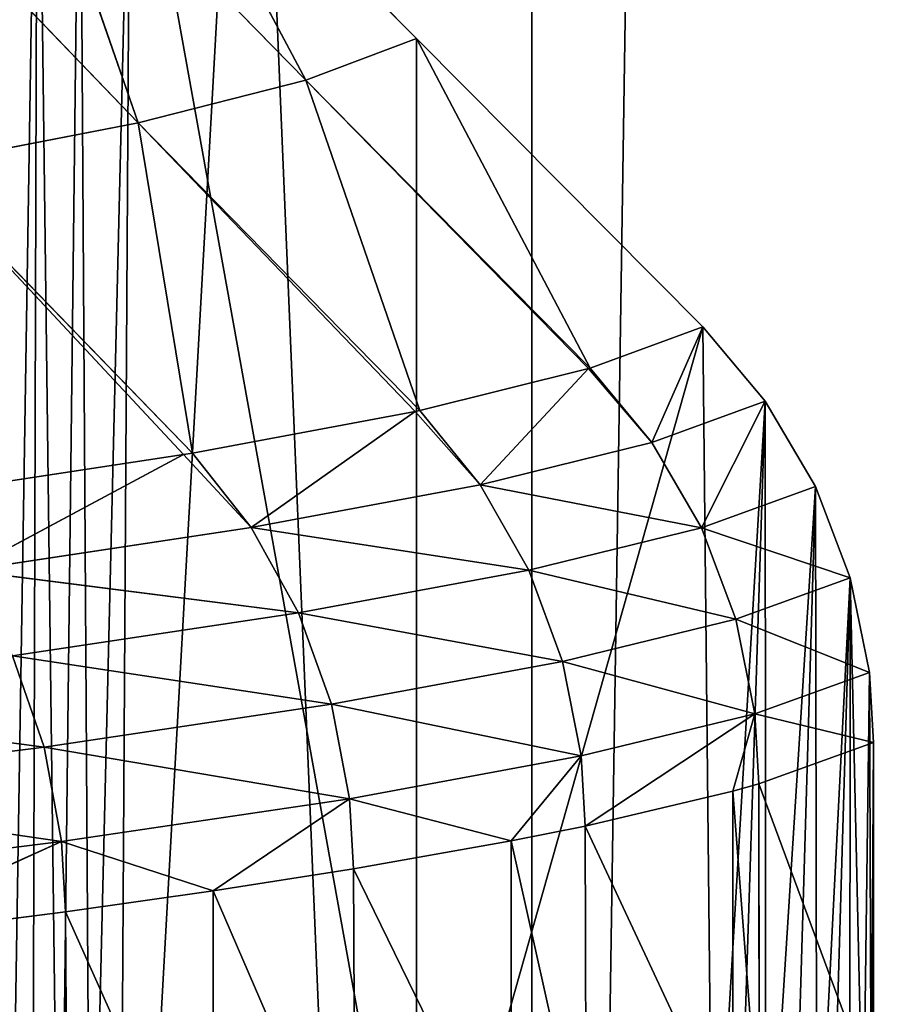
# Model space of a CAD drawing. Extents: x 1 to 179, y 3 to 406.
# Tile 434 of 499: x 116.47 to 119.36, y 304.18 to 307.42. Entities that reach past the tile are written whole.
import ezdxf

# ---------------------------------------------------------------- set-up
doc = ezdxf.new("R2010")
doc.units = 0
doc.header["$LTSCALE"] = 2.54
doc.layers.get('0').update_dxf_attribs({"color": 13, "linetype": 'CONTINUOUS'})

# ---------------------------------------------------------------- blocks, each defined once
blk = doc.blocks.new('OKR_G_Y_DOZOWNIK_STOJ_CY_T')
at = {"color": 0}
for p, q in [((118.1571, 287.3248, 223.2159), (115.9316, 340.6648, 225.0936)), ((118.1571, 287.3248, 223.2159), (115.9316, 340.6648, 225.0936)), ((115.9988, 287.3248, 158.6607), (118.9731, 340.6648, 161.2432)), ((115.9988, 287.3248, 158.6607), (118.9731, 340.6648, 161.2432)), ((118.1571, 287.3248, 223.2159), (118.1571, 340.6648, 223.2159)), ((118.1571, 287.3248, 223.2159), (118.1571, 340.6648, 223.2159)), ((118.1571, 287.3248, 223.2159), (118.9731, 340.6648, 222.4581)), ((118.1571, 287.3248, 223.2159), (118.9731, 340.6648, 222.4581)), ((117.7775, 307.359, 195.1821), (116.835, 308.3082, 195.0699)), ((116.835, 308.3082, 195.0699), (117.4135, 307.2214, 197.4494)), ((116.835, 308.3082, 195.0699), (117.4135, 307.2214, 197.4494)), ((117.7775, 307.359, 195.1821), (116.835, 308.3082, 195.0699)), ((116.8613, 307.0807, 199.6958), (116.4832, 308.1706, 197.2608)), ((117.4135, 307.2214, 197.4494), (116.4832, 308.1706, 197.2608)), ((116.8613, 307.0807, 199.6958), (116.4832, 308.1706, 197.2608)), ((117.4135, 307.2214, 197.4494), (116.4832, 308.1706, 197.2608)), ((116.8613, 307.0807, 199.6958), (115.9496, 308.0299, 199.4316)), ((116.8613, 307.0807, 199.6958), (115.9496, 308.0299, 199.4316)), ((117.4135, 307.2214, 197.4494), (117.7775, 307.359, 195.1821)), ((117.4135, 307.2214, 197.4494), (117.7775, 307.359, 195.1821)), ((118.7201, 306.4097, 195.2943), (117.7775, 307.359, 195.1821)), ((117.7775, 307.359, 195.1821), (118.3492, 306.2737, 197.6113)), ((117.7775, 307.359, 195.1821), (118.3492, 306.2737, 197.6113)), ((118.7201, 306.4097, 195.2943), (117.7775, 307.359, 195.1821)), ((117.4135, 307.2214, 197.4494), (116.8613, 307.0807, 199.6958)), ((117.4135, 307.2214, 197.4494), (116.8613, 307.0807, 199.6958)), ((117.7882, 306.1347, 199.9074), (117.4135, 307.2214, 197.4494)), ((117.4135, 307.2214, 197.4494), (118.3492, 306.2737, 197.6113)), ((117.4135, 307.2214, 197.4494), (118.3492, 306.2737, 197.6113)), ((117.4135, 307.2214, 197.4494), (118.3438, 306.2721, 197.6379)), ((117.4135, 307.2214, 197.4494), (118.3438, 306.2721, 197.6379)), ((117.7882, 306.1347, 199.9074), (117.4135, 307.2214, 197.4494)), ((116.1235, 306.9383, 201.8981), (116.8613, 307.0807, 199.6958)), ((116.1235, 306.9383, 201.8981), (116.8613, 307.0807, 199.6958)), ((117.7731, 306.1314, 199.96), (116.8613, 307.0807, 199.6958)), ((116.8613, 307.0807, 199.6958), (117.0396, 305.9939, 202.1596)), ((116.8613, 307.0807, 199.6958), (117.0396, 305.9939, 202.1596)), ((117.7882, 306.1347, 199.9074), (116.8613, 307.0807, 199.6958)), ((117.7731, 306.1314, 199.96), (116.8613, 307.0807, 199.6958)), ((117.7882, 306.1347, 199.9074), (116.8613, 307.0807, 199.6958)), ((116.1235, 306.9383, 201.8981), (117.0396, 305.9939, 202.1596)), ((116.1235, 306.9383, 201.8981), (117.0396, 305.9939, 202.1596)), ((116.1235, 306.9383, 201.8981), (117.0104, 305.989, 202.2365)), ((116.1235, 306.9383, 201.8981), (117.0104, 305.989, 202.2365)), ((118.7201, 306.4097, 195.2943), (118.3492, 306.2737, 197.6113)), ((118.7201, 306.4097, 195.2943), (118.3492, 306.2737, 197.6113)), ((118.5524, 306.0288, 197.6522), (118.7201, 306.4097, 195.2943)), ((118.5524, 306.0288, 197.6522), (118.7201, 306.4097, 195.2943)), ((118.926, 306.1648, 195.3188), (118.7201, 306.4097, 195.2943)), ((118.926, 306.1648, 195.3188), (118.7201, 306.4097, 195.2943)), ((118.3438, 306.2721, 197.6379), (117.7882, 306.1347, 199.9074)), ((118.3438, 306.2721, 197.6379), (117.7882, 306.1347, 199.9074)), ((117.9875, 305.8898, 199.9648), (118.3438, 306.2721, 197.6379)), ((117.9875, 305.8898, 199.9648), (118.3438, 306.2721, 197.6379)), ((118.3492, 306.2737, 197.6113), (118.3438, 306.2721, 197.6379)), ((118.3492, 306.2737, 197.6113), (118.3438, 306.2721, 197.6379)), ((118.3438, 306.2721, 197.6379), (118.5524, 306.0288, 197.6522)), ((118.3438, 306.2721, 197.6379), (118.5524, 306.0288, 197.6522)), ((118.3492, 306.2737, 197.6113), (118.5524, 306.0288, 197.6522)), ((118.3492, 306.2737, 197.6113), (118.5524, 306.0288, 197.6522)), ((118.5524, 306.0288, 197.6522), (118.926, 306.1648, 195.3188)), ((118.5524, 306.0288, 197.6522), (118.926, 306.1648, 195.3188)), ((118.7156, 305.7479, 197.6852), (118.926, 306.1648, 195.3188)), ((118.7156, 305.7479, 197.6852), (118.926, 306.1648, 195.3188)), ((119.0913, 305.8839, 195.3385), (118.926, 306.1648, 195.3188)), ((119.0913, 305.8839, 195.3385), (118.926, 306.1648, 195.3188)), ((117.7731, 306.1314, 199.96), (117.0396, 305.9939, 202.1596)), ((117.7731, 306.1314, 199.96), (117.0396, 305.9939, 202.1596)), ((117.2335, 305.749, 202.233), (117.7731, 306.1314, 199.96)), ((117.2335, 305.749, 202.233), (117.7731, 306.1314, 199.96)), ((117.7882, 306.1347, 199.9074), (117.7731, 306.1314, 199.96)), ((117.7882, 306.1347, 199.9074), (117.7731, 306.1314, 199.96)), ((117.7731, 306.1314, 199.96), (117.9875, 305.8898, 199.9648)), ((117.7731, 306.1314, 199.96), (117.9875, 305.8898, 199.9648)), ((117.7882, 306.1347, 199.9074), (117.9875, 305.8898, 199.9648)), ((117.7882, 306.1347, 199.9074), (117.9875, 305.8898, 199.9648)), ((117.9875, 305.8898, 199.9648), (118.5524, 306.0288, 197.6522)), ((117.9875, 305.8898, 199.9648), (118.5524, 306.0288, 197.6522)), ((118.7156, 305.7479, 197.6852), (118.5524, 306.0288, 197.6522)), ((118.7156, 305.7479, 197.6852), (118.5524, 306.0288, 197.6522)), ((117.0396, 305.9939, 202.1596), (117.0104, 305.989, 202.2365)), ((117.0396, 305.9939, 202.1596), (117.0104, 305.989, 202.2365)), ((117.0396, 305.9939, 202.1596), (117.2335, 305.749, 202.233)), ((117.0396, 305.9939, 202.1596), (117.2335, 305.749, 202.233)), ((117.0104, 305.989, 202.2365), (116.1093, 305.8528, 204.345)), ((117.0104, 305.989, 202.2365), (116.1093, 305.8528, 204.345)), ((117.0104, 305.989, 202.2365), (116.2966, 305.6079, 204.4339)), ((117.0104, 305.989, 202.2365), (116.2966, 305.6079, 204.4339)), ((117.0104, 305.989, 202.2365), (117.2335, 305.749, 202.233)), ((117.0104, 305.989, 202.2365), (117.2335, 305.749, 202.233)), ((117.2335, 305.749, 202.233), (117.9875, 305.8898, 199.9648)), ((117.2335, 305.749, 202.233), (117.9875, 305.8898, 199.9648)), ((118.1474, 305.6088, 200.0108), (117.9875, 305.8898, 199.9648)), ((117.9875, 305.8898, 199.9648), (118.7156, 305.7479, 197.6852)), ((117.9875, 305.8898, 199.9648), (118.7156, 305.7479, 197.6852)), ((118.1474, 305.6088, 200.0108), (117.9875, 305.8898, 199.9648)), ((118.7156, 305.7479, 197.6852), (119.0913, 305.8839, 195.3385)), ((118.7156, 305.7479, 197.6852), (119.0913, 305.8839, 195.3385)), ((119.2061, 305.5833, 195.3522), (119.0913, 305.8839, 195.3385)), ((119.2061, 305.5833, 195.3522), (119.0913, 305.8839, 195.3385)), ((117.2335, 305.749, 202.233), (116.2966, 305.6079, 204.4339)), ((117.2335, 305.749, 202.233), (116.2966, 305.6079, 204.4339)), ((117.3892, 305.4681, 202.2919), (117.2335, 305.749, 202.233)), ((117.2335, 305.749, 202.233), (118.1474, 305.6088, 200.0108)), ((117.2335, 305.749, 202.233), (118.1474, 305.6088, 200.0108)), ((117.3892, 305.4681, 202.2919), (117.2335, 305.749, 202.233)), ((118.1474, 305.6088, 200.0108), (118.7156, 305.7479, 197.6852)), ((118.1474, 305.6088, 200.0108), (118.7156, 305.7479, 197.6852)), ((118.8289, 305.4473, 197.708), (118.7156, 305.7479, 197.6852)), ((118.8289, 305.4473, 197.708), (118.7156, 305.7479, 197.6852)), ((116.2966, 305.6079, 204.4339), (117.3892, 305.4681, 202.2919)), ((116.2966, 305.6079, 204.4339), (117.3892, 305.4681, 202.2919)), ((117.3892, 305.4681, 202.2919), (118.1474, 305.6088, 200.0108)), ((117.3892, 305.4681, 202.2919), (118.1474, 305.6088, 200.0108)), ((118.2585, 305.3083, 200.0428), (118.1474, 305.6088, 200.0108)), ((118.2585, 305.3083, 200.0428), (118.1474, 305.6088, 200.0108)), ((118.8289, 305.4473, 197.708), (119.2061, 305.5833, 195.3522)), ((118.8289, 305.4473, 197.708), (119.2061, 305.5833, 195.3522)), ((119.2693, 305.2722, 195.3597), (119.2061, 305.5833, 195.3522)), ((119.2693, 305.2722, 195.3597), (119.2061, 305.5833, 195.3522)), ((116.447, 305.327, 204.5053), (117.3892, 305.4681, 202.2919)), ((116.447, 305.327, 204.5053), (117.3892, 305.4681, 202.2919)), ((117.4973, 305.1675, 202.3328), (117.3892, 305.4681, 202.2919)), ((117.4973, 305.1675, 202.3328), (117.3892, 305.4681, 202.2919)), ((118.2585, 305.3083, 200.0428), (118.8289, 305.4473, 197.708)), ((118.2585, 305.3083, 200.0428), (118.8289, 305.4473, 197.708)), ((118.8913, 305.1362, 197.7206), (118.8289, 305.4473, 197.708)), ((118.8913, 305.1362, 197.7206), (118.8289, 305.4473, 197.708)), ((116.5514, 305.0264, 204.5549), (116.447, 305.327, 204.5053)), ((116.5514, 305.0264, 204.5549), (116.447, 305.327, 204.5053)), ((117.4973, 305.1675, 202.3328), (118.2585, 305.3083, 200.0428)), ((117.4973, 305.1675, 202.3328), (118.2585, 305.3083, 200.0428)), ((118.3197, 304.9972, 200.0604), (118.2585, 305.3083, 200.0428)), ((118.3197, 304.9972, 200.0604), (118.2585, 305.3083, 200.0428)), ((118.8913, 305.1362, 197.7206), (119.2693, 305.2722, 195.3597)), ((118.8913, 305.1362, 197.7206), (119.2693, 305.2722, 195.3597)), ((119.283, 305.0411, 195.3613), (119.2693, 305.2722, 195.3597)), ((119.283, 305.0411, 195.3613), (119.2693, 305.2722, 195.3597)), ((116.5514, 305.0264, 204.5549), (117.4973, 305.1675, 202.3328)), ((116.5514, 305.0264, 204.5549), (117.4973, 305.1675, 202.3328)), ((117.5569, 304.8564, 202.3553), (117.4973, 305.1675, 202.3328)), ((117.5569, 304.8564, 202.3553), (117.4973, 305.1675, 202.3328)), ((118.3197, 304.9972, 200.0604), (118.8913, 305.1362, 197.7206)), ((118.3197, 304.9972, 200.0604), (118.8913, 305.1362, 197.7206)), ((118.333, 304.7661, 200.0642), (118.8913, 305.1362, 197.7206)), ((118.333, 304.7661, 200.0642), (118.8913, 305.1362, 197.7206)), ((118.8913, 305.1362, 197.7206), (118.8188, 304.881, 198.1352)), ((118.8913, 305.1362, 197.7206), (118.8188, 304.881, 198.1352)), ((118.9049, 304.9051, 197.7233), (118.8913, 305.1362, 197.7206)), ((118.9049, 304.9051, 197.7233), (118.8913, 305.1362, 197.7206)), ((115.4308, 304.8864, 206.6872), (116.5514, 305.0264, 204.5549)), ((115.4308, 304.8864, 206.6872), (116.5514, 305.0264, 204.5549)), ((116.6089, 304.7153, 204.5822), (116.5514, 305.0264, 204.5549)), ((116.6089, 304.7153, 204.5822), (116.5514, 305.0264, 204.5549)), ((119.283, 305.0411, 195.3613), (118.9049, 304.9051, 197.7233)), ((119.283, 305.0411, 195.3613), (118.9049, 304.9051, 197.7233)), ((119.283, 303.8866, 195.3613), (119.283, 305.0411, 195.3613)), ((119.283, 303.8866, 195.3613), (119.283, 305.0411, 195.3613)), ((117.5569, 304.8564, 202.3553), (118.3197, 304.9972, 200.0604)), ((117.5569, 304.8564, 202.3553), (118.3197, 304.9972, 200.0604)), ((118.0896, 304.7174, 200.8672), (118.3197, 304.9972, 200.0604)), ((118.0896, 304.7174, 200.8672), (118.3197, 304.9972, 200.0604)), ((118.333, 304.7661, 200.0642), (118.3197, 304.9972, 200.0604)), ((118.333, 304.7661, 200.0642), (118.3197, 304.9972, 200.0604)), ((118.9049, 304.9051, 197.7233), (118.8188, 304.881, 198.1352)), ((118.9049, 304.9051, 197.7233), (118.8188, 304.881, 198.1352)), ((118.9049, 304.9051, 197.7233), (118.9059, 303.7509, 197.7184)), ((118.9049, 304.9051, 197.7233), (118.9059, 303.7509, 197.7184)), ((118.8188, 304.881, 198.1352), (118.333, 304.7661, 200.0642)), ((118.8188, 304.881, 198.1352), (118.333, 304.7661, 200.0642)), ((118.8188, 304.881, 198.1352), (118.8188, 303.7265, 198.1352)), ((118.8188, 304.881, 198.1352), (118.8188, 303.7265, 198.1352)), ((116.6089, 304.7153, 204.5822), (117.5569, 304.8564, 202.3553)), ((116.6089, 304.7153, 204.5822), (117.5569, 304.8564, 202.3553)), ((117.1078, 304.5532, 203.5087), (117.5569, 304.8564, 202.3553)), ((117.1078, 304.5532, 203.5087), (117.5569, 304.8564, 202.3553)), ((117.5569, 304.8564, 202.3553), (118.0896, 304.7174, 200.8672)), ((117.5698, 304.6253, 202.3602), (117.5569, 304.8564, 202.3553)), ((117.5698, 304.6253, 202.3602), (117.5569, 304.8564, 202.3553)), ((117.5569, 304.8564, 202.3553), (118.0896, 304.7174, 200.8672)), ((118.333, 304.7661, 200.0642), (118.0896, 304.7174, 200.8672)), ((118.333, 304.7661, 200.0642), (118.0896, 304.7174, 200.8672)), ((118.333, 304.7661, 200.0642), (118.3358, 303.6121, 200.0545)), ((118.333, 304.7661, 200.0642), (118.3358, 303.6121, 200.0545)), ((116.6089, 304.7153, 204.5822), (115.4859, 304.5753, 206.7191)), ((116.6089, 304.7153, 204.5822), (115.4859, 304.5753, 206.7191)), ((115.8845, 304.3899, 206.0369), (116.6089, 304.7153, 204.5822)), ((115.8845, 304.3899, 206.0369), (116.6089, 304.7153, 204.5822)), ((116.6215, 304.4842, 204.5881), (116.6089, 304.7153, 204.5822)), ((116.6215, 304.4842, 204.5881), (116.6089, 304.7153, 204.5822)), ((117.1078, 304.5532, 203.5087), (116.6089, 304.7153, 204.5822)), ((117.1078, 304.5532, 203.5087), (116.6089, 304.7153, 204.5822)), ((118.0896, 304.7174, 200.8672), (117.5698, 304.6253, 202.3602)), ((118.0896, 304.7174, 200.8672), (117.5698, 304.6253, 202.3602)), ((118.0896, 304.7174, 200.8672), (118.0896, 303.5628, 200.8672)), ((118.0896, 304.7174, 200.8672), (118.0896, 303.5628, 200.8672)), ((117.5698, 304.6253, 202.3602), (117.1078, 304.5532, 203.5087)), ((117.5698, 304.6253, 202.3602), (117.1078, 304.5532, 203.5087)), ((117.5698, 304.6253, 202.3602), (117.5752, 303.4717, 202.346)), ((117.5698, 304.6253, 202.3602), (117.5752, 303.4717, 202.346)), ((117.1078, 304.5532, 203.5087), (116.6215, 304.4842, 204.5881)), ((117.1078, 304.5532, 203.5087), (116.6215, 304.4842, 204.5881)), ((117.1078, 304.5532, 203.5087), (117.1078, 303.3987, 203.5087)), ((117.1078, 304.5532, 203.5087), (117.1078, 303.3987, 203.5087)), ((116.6215, 304.4842, 204.5881), (115.8845, 304.3899, 206.0369)), ((116.6215, 304.4842, 204.5881), (115.8845, 304.3899, 206.0369)), ((116.6215, 304.4842, 204.5881), (116.6301, 303.3309, 204.5698)), ((116.6215, 304.4842, 204.5881), (116.6301, 303.3309, 204.5698))]:
    blk.add_line(p, q, dxfattribs=at)
mesh = blk.add_polyface(dxfattribs=at)
corners = [(118.1571, 287.3248, 223.2159), (115.9316, 340.6648, 225.0936), (113.7235, 287.3248, 226.7171)]
mesh.append_faces([[corners[k] for k in face] for face in [(0, 1, 2)]], dxfattribs={"color": 0})
mesh = blk.add_polyface(dxfattribs=at)
corners = [(118.1571, 340.6648, 223.2159), (115.9316, 340.6648, 225.0936), (118.1571, 287.3248, 223.2159)]
mesh.append_faces([[corners[k] for k in face] for face in [(0, 1, 2)]], dxfattribs={"color": 0})
mesh = blk.add_polyface(dxfattribs=at)
corners = [(120.1888, 287.3248, 162.4503), (115.9988, 287.3248, 158.6607), (118.9731, 340.6648, 161.2432)]
mesh.append_faces([[corners[k] for k in face] for face in [(0, 1, 2)]], dxfattribs={"color": 0})
mesh = blk.add_polyface(dxfattribs=at)
corners = [(118.9731, 340.6648, 161.2432), (115.9988, 287.3248, 158.6607), (115.9988, 340.6648, 158.6607)]
mesh.append_faces([[corners[k] for k in face] for face in [(0, 1, 2)]], dxfattribs={"color": 0})
mesh = blk.add_polyface(dxfattribs=at)
corners = [(118.9731, 340.6648, 222.4581), (118.1571, 340.6648, 223.2159), (118.1571, 287.3248, 223.2159)]
mesh.append_faces([[corners[k] for k in face] for face in [(0, 1, 2)]], dxfattribs={"color": 0})
mesh = blk.add_polyface(dxfattribs=at)
corners = [(118.9731, 340.6648, 222.4581), (118.1571, 287.3248, 223.2159), (122.0846, 287.3248, 219.1549)]
mesh.append_faces([[corners[k] for k in face] for face in [(0, 1, 2)]], dxfattribs={"color": 0})
mesh = blk.add_polyface(dxfattribs=at)
corners = [(118.9731, 340.6648, 222.4581), (122.0846, 287.3248, 219.1549), (121.7504, 340.6648, 219.5454)]
mesh.append_faces([[corners[k] for k in face] for face in [(0, 1, 2)]], dxfattribs={"color": 0})
mesh = blk.add_polyface(dxfattribs=at)
corners = [(120.1888, 287.3248, 162.4503), (118.9731, 340.6648, 161.2432), (120.1888, 340.6648, 162.4503)]
mesh.append_faces([[corners[k] for k in face] for face in [(0, 1, 2)]], dxfattribs={"color": 0})
mesh = blk.add_polyface(dxfattribs=at)
corners = [(116.2885, 309.4242, 195.0049), (116.2772, 302.3505, 195.0035), (116.2721, 309.6768, 195.0029), (116.2982, 302.4516, 195.006), (116.3375, 309.1759, 195.0107), (116.3355, 302.5492, 195.0105), (116.3887, 302.6404, 195.0168), (116.4183, 308.9361, 195.0203), (116.4338, 302.6978, 195.0222), (116.5295, 308.7091, 195.0336), (116.512, 302.7726, 195.0315), (116.603, 302.834, 195.0423), (116.6692, 308.4986, 195.0502), (116.7044, 302.8793, 195.0544), (116.835, 308.3082, 195.0699), (116.8014, 302.9046, 195.0659), (117.7775, 303.0779, 195.1821), (117.7775, 307.359, 195.1821), (118.7201, 306.4097, 195.2943), (118.7537, 303.2513, 195.2983), (118.926, 306.1648, 195.3188), (118.8323, 303.2704, 195.3077), (118.9274, 303.3088, 195.319), (119.0913, 305.8839, 195.3385), (119.0164, 303.3628, 195.3296), (119.0964, 303.4314, 195.3391), (119.2061, 305.5833, 195.3522), (119.1447, 303.4861, 195.3449), (119.2043, 303.5766, 195.352), (119.2485, 303.6776, 195.3572), (119.2693, 305.2722, 195.3597), (119.2752, 303.786, 195.3604), (119.283, 305.0411, 195.3613), (119.283, 303.8866, 195.3613)]
mesh.append_faces([[corners[k] for k in face] for face in [(0, 1, 2), (31, 32, 33)]], dxfattribs={"vtx0": -1, "color": 0})
mesh.append_faces([[corners[k] for k in face] for face in [(1, 0, 3), (3, 4, 5), (5, 4, 6), (6, 7, 8), (8, 9, 10), (10, 9, 11), (11, 12, 13), (13, 14, 15), (15, 14, 16), (16, 18, 19), (19, 20, 21), (21, 20, 22), (22, 23, 24), (24, 23, 25), (25, 26, 27), (27, 26, 28), (28, 26, 29), (29, 30, 31)]], dxfattribs={"vtx0": -1, "vtx1": -1, "color": 0})
mesh.append_faces([[corners[k] for k in face] for face in [(3, 0, 4), (6, 4, 7), (8, 7, 9), (11, 9, 12), (13, 12, 14), (16, 14, 17), (16, 17, 18), (19, 18, 20), (22, 20, 23), (25, 23, 26), (29, 26, 30), (31, 30, 32)]], dxfattribs={"vtx0": -1, "vtx2": -1, "color": 0})
mesh = blk.add_polyface(dxfattribs=at)
corners = [(117.4135, 307.2214, 197.4494), (116.835, 308.3082, 195.0699), (116.4832, 308.1706, 197.2608)]
mesh.append_faces([[corners[k] for k in face] for face in [(0, 1, 2)]], dxfattribs={"color": 0})
mesh = blk.add_polyface(dxfattribs=at)
corners = [(117.4135, 307.2214, 197.4494), (117.7775, 307.359, 195.1821), (116.835, 308.3082, 195.0699)]
mesh.append_faces([[corners[k] for k in face] for face in [(0, 1, 2)]], dxfattribs={"color": 0})
mesh = blk.add_polyface(dxfattribs=at)
corners = [(116.8613, 307.0807, 199.6958), (116.4832, 308.1706, 197.2608), (115.9496, 308.0299, 199.4316)]
mesh.append_faces([[corners[k] for k in face] for face in [(0, 1, 2)]], dxfattribs={"color": 0})
mesh = blk.add_polyface(dxfattribs=at)
corners = [(116.8613, 307.0807, 199.6958), (117.4135, 307.2214, 197.4494), (116.4832, 308.1706, 197.2608)]
mesh.append_faces([[corners[k] for k in face] for face in [(0, 1, 2)]], dxfattribs={"color": 0})
mesh = blk.add_polyface(dxfattribs=at)
corners = [(116.1235, 306.9383, 201.8981), (116.8613, 307.0807, 199.6958), (115.9496, 308.0299, 199.4316)]
mesh.append_faces([[corners[k] for k in face] for face in [(0, 1, 2)]], dxfattribs={"color": 0})
mesh = blk.add_polyface(dxfattribs=at)
corners = [(118.3492, 306.2737, 197.6113), (117.7775, 307.359, 195.1821), (117.4135, 307.2214, 197.4494)]
mesh.append_faces([[corners[k] for k in face] for face in [(0, 1, 2)]], dxfattribs={"color": 0})
mesh = blk.add_polyface(dxfattribs=at)
corners = [(118.3492, 306.2737, 197.6113), (118.7201, 306.4097, 195.2943), (117.7775, 307.359, 195.1821)]
mesh.append_faces([[corners[k] for k in face] for face in [(0, 1, 2)]], dxfattribs={"color": 0})
mesh = blk.add_polyface(dxfattribs=at)
corners = [(117.7882, 306.1347, 199.9074), (117.4135, 307.2214, 197.4494), (116.8613, 307.0807, 199.6958)]
mesh.append_faces([[corners[k] for k in face] for face in [(0, 1, 2)]], dxfattribs={"color": 0})
mesh = blk.add_polyface(dxfattribs=at)
corners = [(118.3438, 306.2721, 197.6379), (118.3492, 306.2737, 197.6113), (117.4135, 307.2214, 197.4494)]
mesh.append_faces([[corners[k] for k in face] for face in [(0, 1, 2)]], dxfattribs={"color": 0})
mesh = blk.add_polyface(dxfattribs=at)
corners = [(117.7882, 306.1347, 199.9074), (118.3438, 306.2721, 197.6379), (117.4135, 307.2214, 197.4494)]
mesh.append_faces([[corners[k] for k in face] for face in [(0, 1, 2)]], dxfattribs={"color": 0})
mesh = blk.add_polyface(dxfattribs=at)
corners = [(117.0396, 305.9939, 202.1596), (116.8613, 307.0807, 199.6958), (116.1235, 306.9383, 201.8981)]
mesh.append_faces([[corners[k] for k in face] for face in [(0, 1, 2)]], dxfattribs={"color": 0})
mesh = blk.add_polyface(dxfattribs=at)
corners = [(117.0396, 305.9939, 202.1596), (117.7731, 306.1314, 199.96), (116.8613, 307.0807, 199.6958)]
mesh.append_faces([[corners[k] for k in face] for face in [(0, 1, 2)]], dxfattribs={"color": 0})
mesh = blk.add_polyface(dxfattribs=at)
corners = [(117.7731, 306.1314, 199.96), (117.7882, 306.1347, 199.9074), (116.8613, 307.0807, 199.6958)]
mesh.append_faces([[corners[k] for k in face] for face in [(0, 1, 2)]], dxfattribs={"color": 0})
mesh = blk.add_polyface(dxfattribs=at)
corners = [(116.1093, 305.8528, 204.345), (117.0104, 305.989, 202.2365), (116.1235, 306.9383, 201.8981)]
mesh.append_faces([[corners[k] for k in face] for face in [(0, 1, 2)]], dxfattribs={"color": 0})
mesh = blk.add_polyface(dxfattribs=at)
corners = [(117.0104, 305.989, 202.2365), (117.0396, 305.9939, 202.1596), (116.1235, 306.9383, 201.8981)]
mesh.append_faces([[corners[k] for k in face] for face in [(0, 1, 2)]], dxfattribs={"color": 0})
mesh = blk.add_polyface(dxfattribs=at)
corners = [(118.7201, 306.4097, 195.2943), (118.3492, 306.2737, 197.6113), (118.5524, 306.0288, 197.6522)]
mesh.append_faces([[corners[k] for k in face] for face in [(0, 1, 2)]], dxfattribs={"color": 0})
mesh = blk.add_polyface(dxfattribs=at)
corners = [(118.7201, 306.4097, 195.2943), (118.5524, 306.0288, 197.6522), (118.926, 306.1648, 195.3188)]
mesh.append_faces([[corners[k] for k in face] for face in [(0, 1, 2)]], dxfattribs={"color": 0})
mesh = blk.add_polyface(dxfattribs=at)
corners = [(118.3438, 306.2721, 197.6379), (117.7882, 306.1347, 199.9074), (117.9875, 305.8898, 199.9648)]
mesh.append_faces([[corners[k] for k in face] for face in [(0, 1, 2)]], dxfattribs={"color": 0})
mesh = blk.add_polyface(dxfattribs=at)
corners = [(118.3438, 306.2721, 197.6379), (117.9875, 305.8898, 199.9648), (118.5524, 306.0288, 197.6522)]
mesh.append_faces([[corners[k] for k in face] for face in [(0, 1, 2)]], dxfattribs={"color": 0})
mesh = blk.add_polyface(dxfattribs=at)
corners = [(118.3492, 306.2737, 197.6113), (118.3438, 306.2721, 197.6379), (118.5524, 306.0288, 197.6522)]
mesh.append_faces([[corners[k] for k in face] for face in [(0, 1, 2)]], dxfattribs={"color": 0})
mesh = blk.add_polyface(dxfattribs=at)
corners = [(118.926, 306.1648, 195.3188), (118.5524, 306.0288, 197.6522), (118.7156, 305.7479, 197.6852)]
mesh.append_faces([[corners[k] for k in face] for face in [(0, 1, 2)]], dxfattribs={"color": 0})
mesh = blk.add_polyface(dxfattribs=at)
corners = [(118.926, 306.1648, 195.3188), (118.7156, 305.7479, 197.6852), (119.0913, 305.8839, 195.3385)]
mesh.append_faces([[corners[k] for k in face] for face in [(0, 1, 2)]], dxfattribs={"color": 0})
mesh = blk.add_polyface(dxfattribs=at)
corners = [(117.7731, 306.1314, 199.96), (117.0396, 305.9939, 202.1596), (117.2335, 305.749, 202.233)]
mesh.append_faces([[corners[k] for k in face] for face in [(0, 1, 2)]], dxfattribs={"color": 0})
mesh = blk.add_polyface(dxfattribs=at)
corners = [(117.7731, 306.1314, 199.96), (117.2335, 305.749, 202.233), (117.9875, 305.8898, 199.9648)]
mesh.append_faces([[corners[k] for k in face] for face in [(0, 1, 2)]], dxfattribs={"color": 0})
mesh = blk.add_polyface(dxfattribs=at)
corners = [(117.7882, 306.1347, 199.9074), (117.7731, 306.1314, 199.96), (117.9875, 305.8898, 199.9648)]
mesh.append_faces([[corners[k] for k in face] for face in [(0, 1, 2)]], dxfattribs={"color": 0})
mesh = blk.add_polyface(dxfattribs=at)
corners = [(118.5524, 306.0288, 197.6522), (117.9875, 305.8898, 199.9648), (118.7156, 305.7479, 197.6852)]
mesh.append_faces([[corners[k] for k in face] for face in [(0, 1, 2)]], dxfattribs={"color": 0})
mesh = blk.add_polyface(dxfattribs=at)
corners = [(117.0396, 305.9939, 202.1596), (117.0104, 305.989, 202.2365), (117.2335, 305.749, 202.233)]
mesh.append_faces([[corners[k] for k in face] for face in [(0, 1, 2)]], dxfattribs={"color": 0})
mesh = blk.add_polyface(dxfattribs=at)
corners = [(117.0104, 305.989, 202.2365), (116.1093, 305.8528, 204.345), (116.2966, 305.6079, 204.4339)]
mesh.append_faces([[corners[k] for k in face] for face in [(0, 1, 2)]], dxfattribs={"color": 0})
mesh = blk.add_polyface(dxfattribs=at)
corners = [(117.0104, 305.989, 202.2365), (116.2966, 305.6079, 204.4339), (117.2335, 305.749, 202.233)]
mesh.append_faces([[corners[k] for k in face] for face in [(0, 1, 2)]], dxfattribs={"color": 0})
mesh = blk.add_polyface(dxfattribs=at)
corners = [(117.9875, 305.8898, 199.9648), (117.2335, 305.749, 202.233), (118.1474, 305.6088, 200.0108)]
mesh.append_faces([[corners[k] for k in face] for face in [(0, 1, 2)]], dxfattribs={"color": 0})
mesh = blk.add_polyface(dxfattribs=at)
corners = [(117.9875, 305.8898, 199.9648), (118.1474, 305.6088, 200.0108), (118.7156, 305.7479, 197.6852)]
mesh.append_faces([[corners[k] for k in face] for face in [(0, 1, 2)]], dxfattribs={"color": 0})
mesh = blk.add_polyface(dxfattribs=at)
corners = [(119.2061, 305.5833, 195.3522), (118.7156, 305.7479, 197.6852), (118.8289, 305.4473, 197.708), (119.0913, 305.8839, 195.3385)]
mesh.append_faces([[corners[k] for k in face] for face in [(0, 1, 2), (1, 0, 3)]], dxfattribs={"vtx0": -1, "color": 0})
mesh = blk.add_polyface(dxfattribs=at)
corners = [(117.2335, 305.749, 202.233), (116.2966, 305.6079, 204.4339), (117.3892, 305.4681, 202.2919)]
mesh.append_faces([[corners[k] for k in face] for face in [(0, 1, 2)]], dxfattribs={"color": 0})
mesh = blk.add_polyface(dxfattribs=at)
corners = [(117.2335, 305.749, 202.233), (117.3892, 305.4681, 202.2919), (118.1474, 305.6088, 200.0108)]
mesh.append_faces([[corners[k] for k in face] for face in [(0, 1, 2)]], dxfattribs={"color": 0})
mesh = blk.add_polyface(dxfattribs=at)
corners = [(118.8289, 305.4473, 197.708), (118.1474, 305.6088, 200.0108), (118.2585, 305.3083, 200.0428), (118.7156, 305.7479, 197.6852)]
mesh.append_faces([[corners[k] for k in face] for face in [(0, 1, 2), (1, 0, 3)]], dxfattribs={"vtx0": -1, "color": 0})
mesh = blk.add_polyface(dxfattribs=at)
corners = [(116.2966, 305.6079, 204.4339), (116.447, 305.327, 204.5053), (117.3892, 305.4681, 202.2919)]
mesh.append_faces([[corners[k] for k in face] for face in [(0, 1, 2)]], dxfattribs={"color": 0})
mesh = blk.add_polyface(dxfattribs=at)
corners = [(118.2585, 305.3083, 200.0428), (117.3892, 305.4681, 202.2919), (117.4973, 305.1675, 202.3328), (118.1474, 305.6088, 200.0108)]
mesh.append_faces([[corners[k] for k in face] for face in [(0, 1, 2), (1, 0, 3)]], dxfattribs={"vtx0": -1, "color": 0})
mesh = blk.add_polyface(dxfattribs=at)
corners = [(119.2693, 305.2722, 195.3597), (118.8289, 305.4473, 197.708), (118.8913, 305.1362, 197.7206), (119.2061, 305.5833, 195.3522)]
mesh.append_faces([[corners[k] for k in face] for face in [(0, 1, 2), (1, 0, 3)]], dxfattribs={"vtx0": -1, "color": 0})
mesh = blk.add_polyface(dxfattribs=at)
corners = [(117.4973, 305.1675, 202.3328), (116.447, 305.327, 204.5053), (116.5514, 305.0264, 204.5549), (117.3892, 305.4681, 202.2919)]
mesh.append_faces([[corners[k] for k in face] for face in [(0, 1, 2), (1, 0, 3)]], dxfattribs={"vtx0": -1, "color": 0})
mesh = blk.add_polyface(dxfattribs=at)
corners = [(118.8913, 305.1362, 197.7206), (118.2585, 305.3083, 200.0428), (118.3197, 304.9972, 200.0604), (118.8289, 305.4473, 197.708)]
mesh.append_faces([[corners[k] for k in face] for face in [(0, 1, 2), (1, 0, 3)]], dxfattribs={"vtx0": -1, "color": 0})
mesh = blk.add_polyface(dxfattribs=at)
corners = [(116.5514, 305.0264, 204.5549), (115.3307, 305.187, 206.6293), (115.4308, 304.8864, 206.6872), (116.447, 305.327, 204.5053)]
mesh.append_faces([[corners[k] for k in face] for face in [(0, 1, 2), (1, 0, 3)]], dxfattribs={"vtx0": -1, "color": 0})
mesh = blk.add_polyface(dxfattribs=at)
corners = [(118.3197, 304.9972, 200.0604), (117.4973, 305.1675, 202.3328), (117.5569, 304.8564, 202.3553), (118.2585, 305.3083, 200.0428)]
mesh.append_faces([[corners[k] for k in face] for face in [(0, 1, 2), (1, 0, 3)]], dxfattribs={"vtx0": -1, "color": 0})
mesh = blk.add_polyface(dxfattribs=at)
corners = [(119.283, 305.0411, 195.3613), (118.8913, 305.1362, 197.7206), (118.9049, 304.9051, 197.7233), (119.2693, 305.2722, 195.3597)]
mesh.append_faces([[corners[k] for k in face] for face in [(0, 1, 2), (1, 0, 3)]], dxfattribs={"vtx0": -1, "color": 0})
mesh = blk.add_polyface(dxfattribs=at)
corners = [(117.5569, 304.8564, 202.3553), (116.5514, 305.0264, 204.5549), (116.6089, 304.7153, 204.5822), (117.4973, 305.1675, 202.3328)]
mesh.append_faces([[corners[k] for k in face] for face in [(0, 1, 2), (1, 0, 3)]], dxfattribs={"vtx0": -1, "color": 0})
mesh = blk.add_polyface(dxfattribs=at)
corners = [(118.8913, 305.1362, 197.7206), (118.3197, 304.9972, 200.0604), (118.333, 304.7661, 200.0642)]
mesh.append_faces([[corners[k] for k in face] for face in [(0, 1, 2)]], dxfattribs={"color": 0})
mesh = blk.add_polyface(dxfattribs=at)
corners = [(118.8913, 305.1362, 197.7206), (118.333, 304.7661, 200.0642), (118.8188, 304.881, 198.1352)]
mesh.append_faces([[corners[k] for k in face] for face in [(0, 1, 2)]], dxfattribs={"color": 0})
mesh = blk.add_polyface(dxfattribs=at)
corners = [(118.8913, 305.1362, 197.7206), (118.8188, 304.881, 198.1352), (118.9049, 304.9051, 197.7233)]
mesh.append_faces([[corners[k] for k in face] for face in [(0, 1, 2)]], dxfattribs={"color": 0})
mesh = blk.add_polyface(dxfattribs=at)
corners = [(116.6089, 304.7153, 204.5822), (115.4308, 304.8864, 206.6872), (115.4859, 304.5753, 206.7191), (116.5514, 305.0264, 204.5549)]
mesh.append_faces([[corners[k] for k in face] for face in [(0, 1, 2), (1, 0, 3)]], dxfattribs={"vtx0": -1, "color": 0})
mesh = blk.add_polyface(dxfattribs=at)
corners = [(119.283, 303.8866, 195.3613), (118.9049, 304.9051, 197.7233), (118.9059, 303.7509, 197.7184), (119.283, 305.0411, 195.3613)]
mesh.append_faces([[corners[k] for k in face] for face in [(0, 1, 2), (1, 0, 3)]], dxfattribs={"vtx0": -1, "color": 0})
mesh = blk.add_polyface(dxfattribs=at)
corners = [(118.3197, 304.9972, 200.0604), (117.5569, 304.8564, 202.3553), (118.0896, 304.7174, 200.8672)]
mesh.append_faces([[corners[k] for k in face] for face in [(0, 1, 2)]], dxfattribs={"color": 0})
mesh = blk.add_polyface(dxfattribs=at)
corners = [(118.3197, 304.9972, 200.0604), (118.0896, 304.7174, 200.8672), (118.333, 304.7661, 200.0642)]
mesh.append_faces([[corners[k] for k in face] for face in [(0, 1, 2)]], dxfattribs={"color": 0})
mesh = blk.add_polyface(dxfattribs=at)
corners = [(118.9059, 303.7509, 197.7184), (118.8188, 304.881, 198.1352), (118.8188, 303.7265, 198.1352), (118.9049, 304.9051, 197.7233)]
mesh.append_faces([[corners[k] for k in face] for face in [(0, 1, 2), (1, 0, 3)]], dxfattribs={"vtx0": -1, "color": 0})
mesh = blk.add_polyface(dxfattribs=at)
corners = [(118.8188, 303.7265, 198.1352), (118.333, 304.7661, 200.0642), (118.3358, 303.6121, 200.0545), (118.8188, 304.881, 198.1352)]
mesh.append_faces([[corners[k] for k in face] for face in [(0, 1, 2), (1, 0, 3)]], dxfattribs={"vtx0": -1, "color": 0})
mesh = blk.add_polyface(dxfattribs=at)
corners = [(117.5569, 304.8564, 202.3553), (116.6089, 304.7153, 204.5822), (117.1078, 304.5532, 203.5087)]
mesh.append_faces([[corners[k] for k in face] for face in [(0, 1, 2)]], dxfattribs={"color": 0})
mesh = blk.add_polyface(dxfattribs=at)
corners = [(117.5569, 304.8564, 202.3553), (117.1078, 304.5532, 203.5087), (117.5698, 304.6253, 202.3602)]
mesh.append_faces([[corners[k] for k in face] for face in [(0, 1, 2)]], dxfattribs={"color": 0})
mesh = blk.add_polyface(dxfattribs=at)
corners = [(117.5569, 304.8564, 202.3553), (117.5698, 304.6253, 202.3602), (118.0896, 304.7174, 200.8672)]
mesh.append_faces([[corners[k] for k in face] for face in [(0, 1, 2)]], dxfattribs={"color": 0})
mesh = blk.add_polyface(dxfattribs=at)
corners = [(118.3358, 303.6121, 200.0545), (118.0896, 304.7174, 200.8672), (118.0896, 303.5628, 200.8672), (118.333, 304.7661, 200.0642)]
mesh.append_faces([[corners[k] for k in face] for face in [(0, 1, 2), (1, 0, 3)]], dxfattribs={"vtx0": -1, "color": 0})
mesh = blk.add_polyface(dxfattribs=at)
corners = [(116.6089, 304.7153, 204.5822), (115.4859, 304.5753, 206.7191), (115.8845, 304.3899, 206.0369)]
mesh.append_faces([[corners[k] for k in face] for face in [(0, 1, 2)]], dxfattribs={"color": 0})
mesh = blk.add_polyface(dxfattribs=at)
corners = [(116.6089, 304.7153, 204.5822), (115.8845, 304.3899, 206.0369), (116.6215, 304.4842, 204.5881)]
mesh.append_faces([[corners[k] for k in face] for face in [(0, 1, 2)]], dxfattribs={"color": 0})
mesh = blk.add_polyface(dxfattribs=at)
corners = [(116.6089, 304.7153, 204.5822), (116.6215, 304.4842, 204.5881), (117.1078, 304.5532, 203.5087)]
mesh.append_faces([[corners[k] for k in face] for face in [(0, 1, 2)]], dxfattribs={"color": 0})
mesh = blk.add_polyface(dxfattribs=at)
corners = [(118.0896, 303.5628, 200.8672), (117.5698, 304.6253, 202.3602), (117.5752, 303.4717, 202.346), (118.0896, 304.7174, 200.8672)]
mesh.append_faces([[corners[k] for k in face] for face in [(0, 1, 2), (1, 0, 3)]], dxfattribs={"vtx0": -1, "color": 0})
mesh = blk.add_polyface(dxfattribs=at)
corners = [(117.5752, 303.4717, 202.346), (117.1078, 304.5532, 203.5087), (117.1078, 303.3987, 203.5087), (117.5698, 304.6253, 202.3602)]
mesh.append_faces([[corners[k] for k in face] for face in [(0, 1, 2), (1, 0, 3)]], dxfattribs={"vtx0": -1, "color": 0})
mesh = blk.add_polyface(dxfattribs=at)
corners = [(117.1078, 303.3987, 203.5087), (116.6215, 304.4842, 204.5881), (116.6301, 303.3309, 204.5698), (117.1078, 304.5532, 203.5087)]
mesh.append_faces([[corners[k] for k in face] for face in [(0, 1, 2), (1, 0, 3)]], dxfattribs={"vtx0": -1, "color": 0})
mesh = blk.add_polyface(dxfattribs=at)
corners = [(116.6301, 303.3309, 204.5698), (115.8845, 304.3899, 206.0369), (115.8845, 303.2354, 206.0369), (116.6215, 304.4842, 204.5881)]
mesh.append_faces([[corners[k] for k in face] for face in [(0, 1, 2), (1, 0, 3)]], dxfattribs={"vtx0": -1, "color": 0})

msp = doc.modelspace()

# ---------------------------------------------------------------- block references
at = {"color": 0}
msp.add_blockref('OKR_G_Y_DOZOWNIK_STOJ_CY_T', (0, 0), dxfattribs=at)

doc.saveas('drawing.dxf')
